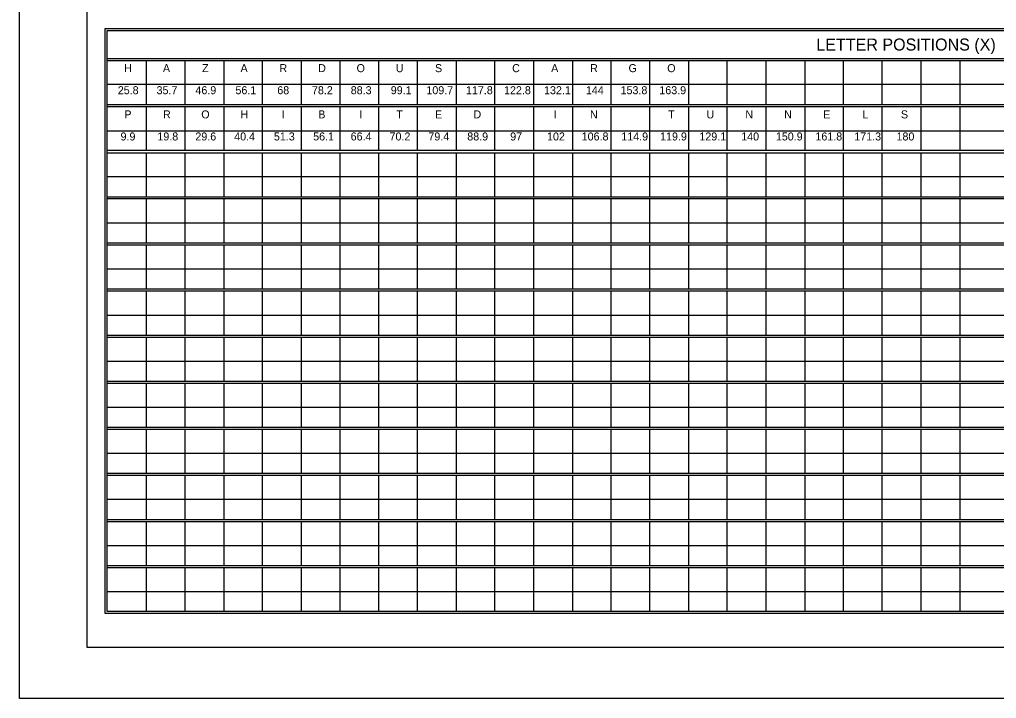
# Model space of a CAD drawing. Extents: x 1806251 to 1809821, y 414895 to 422886.
# Drawn here: x 1809672.14 to 1809679.34, y 415385.97 to 415390.98 of the extents above; entities that cross this region are included whole.
import ezdxf

# ---------------------------------------------------------------- set-up
doc = ezdxf.new("R2010")
doc.units = 0
doc.layers.add('GSSHT', color=7, linetype='Continuous')

msp = doc.modelspace()

# ---------------------------------------------------------------- linework, layer by layer
at = {"layer": 'GSSHT'}
for p, q in [((1809672.1353, 415385.9724), (1809672.1353, 415394.2262)), ((1809672.782, 415390.6884), (1809684.4909, 415390.6884)), ((1809672.782, 415390.6736), (1809684.4909, 415390.6736)), ((1809673.0685, 415390.6736), (1809673.0685, 415390.3488)), ((1809673.3549, 415390.6736), (1809673.3549, 415390.3488)), ((1809673.6414, 415390.6736), (1809673.6414, 415390.3488)), ((1809673.9249, 415390.6736), (1809673.9249, 415390.3488)), ((1809674.2113, 415390.6736), (1809674.2113, 415390.3488)), ((1809674.4977, 415390.6736), (1809674.4977, 415390.3488)), ((1809674.7812, 415390.6736), (1809674.7812, 415390.3488)), ((1809675.0677, 415390.6736), (1809675.0677, 415390.3488)), ((1809675.3541, 415390.6736), (1809675.3541, 415390.3488)), ((1809675.6376, 415390.6736), (1809675.6376, 415390.3488)), ((1809675.9241, 415390.6736), (1809675.9241, 415390.3488)), ((1809676.2105, 415390.6736), (1809676.2105, 415390.3488)), ((1809676.494, 415390.6736), (1809676.494, 415390.3488)), ((1809676.7805, 415390.6736), (1809676.7805, 415390.3488)), ((1809677.0669, 415390.6736), (1809677.0669, 415390.3488)), ((1809677.3504, 415390.6736), (1809677.3504, 415390.3488)), ((1809677.6368, 415390.6736), (1809677.6368, 415390.3488)), ((1809677.9233, 415390.6736), (1809677.9233, 415390.3488)), ((1809678.2068, 415390.6736), (1809678.2068, 415390.3488)), ((1809678.4932, 415390.6736), (1809678.4932, 415390.3488)), ((1809678.7797, 415390.6736), (1809678.7797, 415390.3488)), ((1809679.0661, 415390.6736), (1809679.0661, 415390.3488)), ((1809672.782, 415390.4994), (1809683.6315, 415390.4994)), ((1809672.782, 415390.3488), (1809684.4909, 415390.3488)), ((1809672.782, 415390.334), (1809684.4909, 415390.334)), ((1809673.0685, 415390.334), (1809673.0685, 415390.0122)), ((1809673.3549, 415390.334), (1809673.3549, 415390.0122)), ((1809673.6414, 415390.334), (1809673.6414, 415390.0122)), ((1809673.9249, 415390.334), (1809673.9249, 415390.0122)), ((1809674.2113, 415390.334), (1809674.2113, 415390.0122)), ((1809674.4977, 415390.334), (1809674.4977, 415390.0122)), ((1809674.7812, 415390.334), (1809674.7812, 415390.0122)), ((1809675.0677, 415390.334), (1809675.0677, 415390.0122)), ((1809675.3541, 415390.334), (1809675.3541, 415390.0122)), ((1809675.6376, 415390.334), (1809675.6376, 415390.0122)), ((1809675.9241, 415390.334), (1809675.9241, 415390.0122)), ((1809676.2105, 415390.334), (1809676.2105, 415390.0122)), ((1809676.494, 415390.334), (1809676.494, 415390.0122)), ((1809676.7805, 415390.334), (1809676.7805, 415390.0122)), ((1809677.0669, 415390.334), (1809677.0669, 415390.0122)), ((1809677.3504, 415390.334), (1809677.3504, 415390.0122)), ((1809677.6368, 415390.334), (1809677.6368, 415390.0122)), ((1809677.9233, 415390.334), (1809677.9233, 415390.0122)), ((1809678.2068, 415390.334), (1809678.2068, 415390.0122)), ((1809678.4932, 415390.334), (1809678.4932, 415390.0122)), ((1809678.7797, 415390.334), (1809678.7797, 415390.0122)), ((1809679.0661, 415390.334), (1809679.0661, 415390.0122)), ((1809672.782, 415390.1569), (1809683.6315, 415390.1569)), ((1809672.782, 415390.0122), (1809684.4909, 415390.0122)), ((1809672.782, 415389.9944), (1809684.4909, 415389.9944)), ((1809673.0685, 415389.9944), (1809673.0685, 415389.6696)), ((1809673.3549, 415389.9944), (1809673.3549, 415389.6696)), ((1809673.6414, 415389.9944), (1809673.6414, 415389.6696)), ((1809673.9249, 415389.9944), (1809673.9249, 415389.6696)), ((1809674.2113, 415389.9944), (1809674.2113, 415389.6696)), ((1809674.4977, 415389.9944), (1809674.4977, 415389.6696)), ((1809674.7812, 415389.9944), (1809674.7812, 415389.6696)), ((1809675.0677, 415389.9944), (1809675.0677, 415389.6696)), ((1809675.3541, 415389.9944), (1809675.3541, 415389.6696)), ((1809675.6376, 415389.9944), (1809675.6376, 415389.6696)), ((1809675.9241, 415389.9944), (1809675.9241, 415389.6696)), ((1809676.2105, 415389.9944), (1809676.2105, 415389.6696)), ((1809676.494, 415389.9944), (1809676.494, 415389.6696)), ((1809676.7805, 415389.9944), (1809676.7805, 415389.6696)), ((1809677.0669, 415389.9944), (1809677.0669, 415389.6696)), ((1809677.3504, 415389.9944), (1809677.3504, 415389.6696)), ((1809677.6368, 415389.9944), (1809677.6368, 415389.6696)), ((1809677.9233, 415389.9944), (1809677.9233, 415389.6696)), ((1809678.2068, 415389.9944), (1809678.2068, 415389.6696)), ((1809678.4932, 415389.9944), (1809678.4932, 415389.6696)), ((1809678.7797, 415389.9944), (1809678.7797, 415389.6696)), ((1809679.0661, 415389.9944), (1809679.0661, 415389.6696)), ((1809672.782, 415389.8202), (1809683.6315, 415389.8202)), ((1809672.782, 415389.6696), (1809684.4909, 415389.6696)), ((1809672.782, 415389.6578), (1809684.4909, 415389.6578)), ((1809673.0685, 415389.6578), (1809673.0685, 415389.33)), ((1809673.3549, 415389.6578), (1809673.3549, 415389.33)), ((1809673.6414, 415389.6578), (1809673.6414, 415389.33)), ((1809673.9249, 415389.6578), (1809673.9249, 415389.33)), ((1809674.2113, 415389.6578), (1809674.2113, 415389.33)), ((1809674.4977, 415389.6578), (1809674.4977, 415389.33)), ((1809674.7812, 415389.6578), (1809674.7812, 415389.33)), ((1809675.0677, 415389.6578), (1809675.0677, 415389.33)), ((1809675.3541, 415389.6578), (1809675.3541, 415389.33)), ((1809675.6376, 415389.6578), (1809675.6376, 415389.33)), ((1809675.9241, 415389.6578), (1809675.9241, 415389.33)), ((1809676.2105, 415389.6578), (1809676.2105, 415389.33)), ((1809676.494, 415389.6578), (1809676.494, 415389.33)), ((1809676.7805, 415389.6578), (1809676.7805, 415389.33)), ((1809677.0669, 415389.6578), (1809677.0669, 415389.33)), ((1809677.3504, 415389.6578), (1809677.3504, 415389.33)), ((1809677.6368, 415389.6578), (1809677.6368, 415389.33)), ((1809677.9233, 415389.6578), (1809677.9233, 415389.33)), ((1809678.2068, 415389.6578), (1809678.2068, 415389.33)), ((1809678.4932, 415389.6578), (1809678.4932, 415389.33)), ((1809678.7797, 415389.6578), (1809678.7797, 415389.33)), ((1809679.0661, 415389.6578), (1809679.0661, 415389.33)), ((1809672.782, 415389.4777), (1809683.6315, 415389.4777)), ((1809672.782, 415389.33), (1809684.4909, 415389.33)), ((1809672.782, 415389.3152), (1809684.4909, 415389.3152)), ((1809673.0685, 415389.3152), (1809673.0685, 415388.9904)), ((1809673.3549, 415389.3152), (1809673.3549, 415388.9904)), ((1809673.6414, 415389.3152), (1809673.6414, 415388.9904)), ((1809673.9249, 415389.3152), (1809673.9249, 415388.9904)), ((1809674.2113, 415389.3152), (1809674.2113, 415388.9904)), ((1809674.4977, 415389.3152), (1809674.4977, 415388.9904)), ((1809674.7812, 415389.3152), (1809674.7812, 415388.9904)), ((1809675.0677, 415389.3152), (1809675.0677, 415388.9904)), ((1809675.3541, 415389.3152), (1809675.3541, 415388.9904)), ((1809675.6376, 415389.3152), (1809675.6376, 415388.9904)), ((1809675.9241, 415389.3152), (1809675.9241, 415388.9904)), ((1809676.2105, 415389.3152), (1809676.2105, 415388.9904)), ((1809676.494, 415389.3152), (1809676.494, 415388.9904)), ((1809676.7805, 415389.3152), (1809676.7805, 415388.9904)), ((1809677.0669, 415389.3152), (1809677.0669, 415388.9904)), ((1809677.3504, 415389.3152), (1809677.3504, 415388.9904)), ((1809677.6368, 415389.3152), (1809677.6368, 415388.9904)), ((1809677.9233, 415389.3152), (1809677.9233, 415388.9904)), ((1809678.2068, 415389.3152), (1809678.2068, 415388.9904)), ((1809678.4932, 415389.3152), (1809678.4932, 415388.9904)), ((1809678.7797, 415389.3152), (1809678.7797, 415388.9904)), ((1809679.0661, 415389.3152), (1809679.0661, 415388.9904)), ((1809672.782, 415389.138), (1809683.6315, 415389.138)), ((1809672.782, 415388.9904), (1809684.4909, 415388.9904)), ((1809672.782, 415388.9756), (1809684.4909, 415388.9756)), ((1809673.0685, 415388.9756), (1809673.0685, 415388.6508)), ((1809673.3549, 415388.9756), (1809673.3549, 415388.6508)), ((1809673.6414, 415388.9756), (1809673.6414, 415388.6508)), ((1809673.9249, 415388.9756), (1809673.9249, 415388.6508)), ((1809674.2113, 415388.9756), (1809674.2113, 415388.6508)), ((1809674.4977, 415388.9756), (1809674.4977, 415388.6508)), ((1809674.7812, 415388.9756), (1809674.7812, 415388.6508)), ((1809675.0677, 415388.9756), (1809675.0677, 415388.6508)), ((1809675.3541, 415388.9756), (1809675.3541, 415388.6508)), ((1809675.6376, 415388.9756), (1809675.6376, 415388.6508)), ((1809675.9241, 415388.9756), (1809675.9241, 415388.6508)), ((1809676.2105, 415388.9756), (1809676.2105, 415388.6508)), ((1809676.494, 415388.9756), (1809676.494, 415388.6508)), ((1809676.7805, 415388.9756), (1809676.7805, 415388.6508)), ((1809677.0669, 415388.9756), (1809677.0669, 415388.6508)), ((1809677.3504, 415388.9756), (1809677.3504, 415388.6508)), ((1809677.6368, 415388.9756), (1809677.6368, 415388.6508)), ((1809677.9233, 415388.9756), (1809677.9233, 415388.6508)), ((1809678.2068, 415388.9756), (1809678.2068, 415388.6508)), ((1809678.4932, 415388.9756), (1809678.4932, 415388.6508)), ((1809678.7797, 415388.9756), (1809678.7797, 415388.6508)), ((1809679.0661, 415388.9756), (1809679.0661, 415388.6508)), ((1809672.782, 415388.7984), (1809683.6315, 415388.7984)), ((1809672.782, 415388.6508), (1809684.4909, 415388.6508)), ((1809672.782, 415388.636), (1809684.4909, 415388.636)), ((1809673.0685, 415388.636), (1809673.0685, 415388.3112)), ((1809673.3549, 415388.636), (1809673.3549, 415388.3112)), ((1809673.6414, 415388.636), (1809673.6414, 415388.3112)), ((1809673.9249, 415388.636), (1809673.9249, 415388.3112)), ((1809674.2113, 415388.636), (1809674.2113, 415388.3112)), ((1809674.4977, 415388.636), (1809674.4977, 415388.3112)), ((1809674.7812, 415388.636), (1809674.7812, 415388.3112)), ((1809675.0677, 415388.636), (1809675.0677, 415388.3112)), ((1809675.3541, 415388.636), (1809675.3541, 415388.3112)), ((1809675.6376, 415388.636), (1809675.6376, 415388.3112)), ((1809675.9241, 415388.636), (1809675.9241, 415388.3112)), ((1809676.2105, 415388.636), (1809676.2105, 415388.3112)), ((1809676.494, 415388.636), (1809676.494, 415388.3112)), ((1809676.7805, 415388.636), (1809676.7805, 415388.3112)), ((1809677.0669, 415388.636), (1809677.0669, 415388.3112)), ((1809677.3504, 415388.636), (1809677.3504, 415388.3112)), ((1809677.6368, 415388.636), (1809677.6368, 415388.3112)), ((1809677.9233, 415388.636), (1809677.9233, 415388.3112)), ((1809678.2068, 415388.636), (1809678.2068, 415388.3112)), ((1809678.4932, 415388.636), (1809678.4932, 415388.3112)), ((1809678.7797, 415388.636), (1809678.7797, 415388.3112)), ((1809679.0661, 415388.636), (1809679.0661, 415388.3112)), ((1809672.782, 415388.4588), (1809683.6315, 415388.4588)), ((1809672.782, 415388.3112), (1809684.4909, 415388.3112)), ((1809672.782, 415388.2964), (1809684.4909, 415388.2964)), ((1809673.0685, 415388.2964), (1809673.0685, 415387.9716)), ((1809673.3549, 415388.2964), (1809673.3549, 415387.9716)), ((1809673.6414, 415388.2964), (1809673.6414, 415387.9716)), ((1809673.9249, 415388.2964), (1809673.9249, 415387.9716)), ((1809674.2113, 415388.2964), (1809674.2113, 415387.9716)), ((1809674.4977, 415388.2964), (1809674.4977, 415387.9716)), ((1809674.7812, 415388.2964), (1809674.7812, 415387.9716)), ((1809675.0677, 415388.2964), (1809675.0677, 415387.9716)), ((1809675.3541, 415388.2964), (1809675.3541, 415387.9716)), ((1809675.6376, 415388.2964), (1809675.6376, 415387.9716)), ((1809675.9241, 415388.2964), (1809675.9241, 415387.9716)), ((1809676.2105, 415388.2964), (1809676.2105, 415387.9716)), ((1809676.494, 415388.2964), (1809676.494, 415387.9716)), ((1809676.7805, 415388.2964), (1809676.7805, 415387.9716)), ((1809677.0669, 415388.2964), (1809677.0669, 415387.9716)), ((1809677.3504, 415388.2964), (1809677.3504, 415387.9716)), ((1809677.6368, 415388.2964), (1809677.6368, 415387.9716)), ((1809677.9233, 415388.2964), (1809677.9233, 415387.9716)), ((1809678.2068, 415388.2964), (1809678.2068, 415387.9716)), ((1809678.4932, 415388.2964), (1809678.4932, 415387.9716)), ((1809678.7797, 415388.2964), (1809678.7797, 415387.9716)), ((1809679.0661, 415388.2964), (1809679.0661, 415387.9716)), ((1809672.782, 415388.1192), (1809683.6315, 415388.1192)), ((1809672.782, 415387.9716), (1809684.4909, 415387.9716)), ((1809672.782, 415387.9568), (1809684.4909, 415387.9568)), ((1809673.0685, 415387.9568), (1809673.0685, 415387.632)), ((1809673.3549, 415387.9568), (1809673.3549, 415387.632)), ((1809673.6414, 415387.9568), (1809673.6414, 415387.632)), ((1809673.9249, 415387.9568), (1809673.9249, 415387.632)), ((1809674.2113, 415387.9568), (1809674.2113, 415387.632)), ((1809674.4977, 415387.9568), (1809674.4977, 415387.632)), ((1809674.7812, 415387.9568), (1809674.7812, 415387.632)), ((1809675.0677, 415387.9568), (1809675.0677, 415387.632)), ((1809675.3541, 415387.9568), (1809675.3541, 415387.632)), ((1809675.6376, 415387.9568), (1809675.6376, 415387.632)), ((1809675.9241, 415387.9568), (1809675.9241, 415387.632)), ((1809676.2105, 415387.9568), (1809676.2105, 415387.632)), ((1809676.494, 415387.9568), (1809676.494, 415387.632)), ((1809676.7805, 415387.9568), (1809676.7805, 415387.632)), ((1809677.0669, 415387.9568), (1809677.0669, 415387.632)), ((1809677.3504, 415387.9568), (1809677.3504, 415387.632)), ((1809677.6368, 415387.9568), (1809677.6368, 415387.632)), ((1809677.9233, 415387.9568), (1809677.9233, 415387.632)), ((1809678.2068, 415387.9568), (1809678.2068, 415387.632)), ((1809678.4932, 415387.9568), (1809678.4932, 415387.632)), ((1809678.7797, 415387.9568), (1809678.7797, 415387.632)), ((1809679.0661, 415387.9568), (1809679.0661, 415387.632)), ((1809672.782, 415387.7796), (1809683.6315, 415387.7796)), ((1809672.782, 415387.632), (1809684.4909, 415387.632)), ((1809672.782, 415387.6172), (1809684.4909, 415387.6172)), ((1809673.0685, 415387.6172), (1809673.0685, 415387.2924)), ((1809673.3549, 415387.6172), (1809673.3549, 415387.2924)), ((1809673.6414, 415387.6172), (1809673.6414, 415387.2924)), ((1809673.9249, 415387.6172), (1809673.9249, 415387.2924)), ((1809674.2113, 415387.6172), (1809674.2113, 415387.2924)), ((1809674.4977, 415387.6172), (1809674.4977, 415387.2924)), ((1809674.7812, 415387.6172), (1809674.7812, 415387.2924)), ((1809675.0677, 415387.6172), (1809675.0677, 415387.2924)), ((1809675.3541, 415387.6172), (1809675.3541, 415387.2924)), ((1809675.6376, 415387.6172), (1809675.6376, 415387.2924)), ((1809675.9241, 415387.6172), (1809675.9241, 415387.2924)), ((1809676.2105, 415387.6172), (1809676.2105, 415387.2924)), ((1809676.494, 415387.6172), (1809676.494, 415387.2924)), ((1809676.7805, 415387.6172), (1809676.7805, 415387.2924)), ((1809677.0669, 415387.6172), (1809677.0669, 415387.2924)), ((1809677.3504, 415387.6172), (1809677.3504, 415387.2924)), ((1809677.6368, 415387.6172), (1809677.6368, 415387.2924)), ((1809677.9233, 415387.6172), (1809677.9233, 415387.2924)), ((1809678.2068, 415387.6172), (1809678.2068, 415387.2924)), ((1809678.4932, 415387.6172), (1809678.4932, 415387.2924)), ((1809678.7797, 415387.6172), (1809678.7797, 415387.2924)), ((1809679.0661, 415387.6172), (1809679.0661, 415387.2924)), ((1809672.782, 415387.44), (1809683.6315, 415387.44)), ((1809672.782, 415387.2924), (1809684.4909, 415387.2924)), ((1809672.782, 415387.2776), (1809684.4909, 415387.2776)), ((1809673.0685, 415387.2776), (1809673.0685, 415386.9528)), ((1809673.3549, 415387.2776), (1809673.3549, 415386.9528)), ((1809673.6414, 415387.2776), (1809673.6414, 415386.9528)), ((1809673.9249, 415387.2776), (1809673.9249, 415386.9528)), ((1809674.2113, 415387.2776), (1809674.2113, 415386.9528)), ((1809674.4977, 415387.2776), (1809674.4977, 415386.9528)), ((1809674.7812, 415387.2776), (1809674.7812, 415386.9528)), ((1809675.0677, 415387.2776), (1809675.0677, 415386.9528)), ((1809675.3541, 415387.2776), (1809675.3541, 415386.9528)), ((1809675.6376, 415387.2776), (1809675.6376, 415386.9528)), ((1809675.9241, 415387.2776), (1809675.9241, 415386.9528)), ((1809676.2105, 415387.2776), (1809676.2105, 415386.9528)), ((1809676.494, 415387.2776), (1809676.494, 415386.9528)), ((1809676.7805, 415387.2776), (1809676.7805, 415386.9528)), ((1809677.0669, 415387.2776), (1809677.0669, 415386.9528)), ((1809677.3504, 415387.2776), (1809677.3504, 415386.9528)), ((1809677.6368, 415387.2776), (1809677.6368, 415386.9528)), ((1809677.9233, 415387.2776), (1809677.9233, 415386.9528)), ((1809678.2068, 415387.2776), (1809678.2068, 415386.9528)), ((1809678.4932, 415387.2776), (1809678.4932, 415386.9528)), ((1809678.7797, 415387.2776), (1809678.7797, 415386.9528)), ((1809679.0661, 415387.2776), (1809679.0661, 415386.9528)), ((1809672.782, 415387.1004), (1809683.6315, 415387.1004)), ((1809672.782, 415386.9528), (1809684.4909, 415386.9528)), ((1809672.782, 415386.938), (1809684.4909, 415386.938)), ((1809673.0685, 415386.938), (1809673.0685, 415386.6132)), ((1809673.3549, 415386.938), (1809673.3549, 415386.6132)), ((1809673.6414, 415386.938), (1809673.6414, 415386.6132)), ((1809673.9249, 415386.938), (1809673.9249, 415386.6132)), ((1809674.2113, 415386.938), (1809674.2113, 415386.6132)), ((1809674.4977, 415386.938), (1809674.4977, 415386.6132)), ((1809674.7812, 415386.938), (1809674.7812, 415386.6132)), ((1809675.0677, 415386.938), (1809675.0677, 415386.6132)), ((1809675.3541, 415386.938), (1809675.3541, 415386.6132)), ((1809675.6376, 415386.938), (1809675.6376, 415386.6132)), ((1809675.9241, 415386.938), (1809675.9241, 415386.6132)), ((1809676.2105, 415386.938), (1809676.2105, 415386.6132)), ((1809676.494, 415386.938), (1809676.494, 415386.6132)), ((1809676.7805, 415386.938), (1809676.7805, 415386.6132)), ((1809677.0669, 415386.938), (1809677.0669, 415386.6132)), ((1809677.3504, 415386.938), (1809677.3504, 415386.6132)), ((1809677.6368, 415386.938), (1809677.6368, 415386.6132)), ((1809677.9233, 415386.938), (1809677.9233, 415386.6132)), ((1809678.2068, 415386.938), (1809678.2068, 415386.6132)), ((1809678.4932, 415386.938), (1809678.4932, 415386.6132)), ((1809678.7797, 415386.938), (1809678.7797, 415386.6132)), ((1809679.0661, 415386.938), (1809679.0661, 415386.6132)), ((1809672.782, 415386.7608), (1809683.6315, 415386.7608)), ((1809684.8895, 415385.9724), (1809672.1353, 415385.9724))]:
    msp.add_line(p, q, dxfattribs=at)
for points in [[(1809672.6344, 415393.8511), (1809684.6385, 415393.8511), (1809684.6385, 415386.3474), (1809672.6344, 415386.3474)], [(1809672.7673, 415390.9099), (1809684.5056, 415390.9099), (1809684.5056, 415386.5984), (1809672.7673, 415386.5984)], [(1809672.782, 415390.8951), (1809684.4909, 415390.8951), (1809684.4909, 415386.6132), (1809672.782, 415386.6132)]]:
    msp.add_lwpolyline(points, close=True, dxfattribs=at)

# ---------------------------------------------------------------- texts
for s, height, p in [('LETTER POSITIONS (X)', 0.088592, (1809678.0089, 415390.7475)), ('H', 0.059, (1809672.9059, 415390.5882)), ('A', 0.059, (1809673.1924, 415390.5882)), ('Z', 0.059, (1809673.4809, 415390.5882)), ('A', 0.059, (1809673.7644, 415390.5882)), ('R', 0.059, (1809674.0514, 415390.5882)), ('D', 0.059, (1809674.3364, 415390.5882)), ('O', 0.059, (1809674.6199, 415390.5882)), ('U', 0.059, (1809674.9094, 415390.5882)), ('S', 0.059, (1809675.1979, 415390.5882)), ('C', 0.059, (1809675.7669, 415390.5882)), ('A', 0.059, (1809676.0544, 415390.5882)), ('R', 0.059, (1809676.3414, 415390.5882)), ('G', 0.059, (1809676.6249, 415390.5882)), ('O', 0.059, (1809676.91, 415390.5882)), ('25.8', 0.05903, (1809672.8594, 415390.4255)), ('35.7', 0.05903, (1809673.1454, 415390.4255)), ('46.9', 0.05903, (1809673.4319, 415390.4255)), ('56.1', 0.05903, (1809673.7269, 415390.4255)), ('68', 0.05903, (1809674.0354, 415390.4255)), ('78.2', 0.05903, (1809674.2909, 415390.4255)), ('88.3', 0.05903, (1809674.5769, 415390.4255)), ('99.1', 0.05903, (1809674.8719, 415390.4255)), ('109.7', 0.05903, (1809675.1344, 415390.4255)), ('117.8', 0.05903, (1809675.4264, 415390.4255)), ('122.8', 0.05903, (1809675.7069, 415390.4255)), ('132.1', 0.05903, (1809676.0019, 415390.4255)), ('144', 0.05903, (1809676.3104, 415390.4255)), ('153.8', 0.05903, (1809676.5659, 415390.4255)), ('163.9', 0.05903, (1809676.8519, 415390.4255)), ('P', 0.059, (1809672.9079, 415390.2474)), ('R', 0.059, (1809673.1929, 415390.2474)), ('O', 0.059, (1809673.4749, 415390.2474)), ('H', 0.059, (1809673.7644, 415390.2474)), ('I', 0.059, (1809674.0689, 415390.2474)), ('B', 0.059, (1809674.3379, 415390.2474)), ('I', 0.059, (1809674.6414, 415390.2474)), ('T', 0.059, (1809674.9134, 415390.2474)), ('E', 0.059, (1809675.1979, 415390.2474)), ('D', 0.059, (1809675.4814, 415390.2474)), ('I', 0.059, (1809676.0724, 415390.2474)), ('N', 0.059, (1809676.3409, 415390.2474)), ('T', 0.059, (1809676.9169, 415390.2474)), ('U', 0.059, (1809677.1994, 415390.2474)), ('N', 0.059, (1809677.4859, 415390.2474)), ('N', 0.059, (1809677.7719, 415390.2474)), ('E', 0.059, (1809678.0604, 415390.2474)), ('L', 0.059, (1809678.3484, 415390.2474)), ('S', 0.059, (1809678.633, 415390.2474)), ('9.9', 0.05903, (1809672.8799, 415390.0848)), ('19.8', 0.05903, (1809673.1514, 415390.0848)), ('29.6', 0.05903, (1809673.4314, 415390.0848)), ('40.4', 0.05903, (1809673.7179, 415390.0848)), ('51.3', 0.05903, (1809674.0104, 415390.0848)), ('56.1', 0.05903, (1809674.2999, 415390.0848)), ('66.4', 0.05903, (1809674.5764, 415390.0848)), ('70.2', 0.05903, (1809674.8629, 415390.0848)), ('79.4', 0.05903, (1809675.1494, 415390.0848)), ('88.9', 0.05903, (1809675.4359, 415390.0848)), ('97', 0.05903, (1809675.7524, 415390.0848)), ('102', 0.05903, (1809676.0239, 415390.0848)), ('106.8', 0.05903, (1809676.2794, 415390.0848)), ('114.9', 0.05903, (1809676.5714, 415390.0848)), ('119.9', 0.05903, (1809676.8574, 415390.0848)), ('129.1', 0.05903, (1809677.1469, 415390.0848)), ('140', 0.05903, (1809677.4554, 415390.0848)), ('150.9', 0.05903, (1809677.7109, 415390.0848)), ('161.8', 0.05903, (1809678.0024, 415390.0848)), ('171.3', 0.05903, (1809678.2889, 415390.0848)), ('180', 0.05903, (1809678.6004, 415390.0848))]:
    msp.add_text(s, height=height, dxfattribs=at).set_placement(p)

doc.saveas('drawing.dxf')
